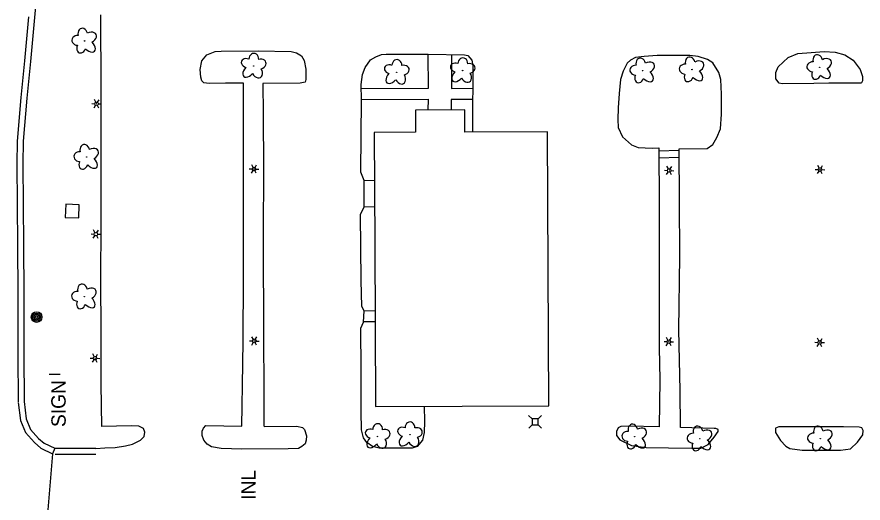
# Model space of a CAD drawing. Extents: x 588843 to 2552415, y 180129 to 269402.
# Drawn here: x 607241.6 to 607595.1, y 182953 to 183156.3 of the extents above; entities that cross this region are included whole.
import ezdxf

# ---------------------------------------------------------------- set-up
doc = ezdxf.new("R2010")
doc.units = 0
for name, color, linetype in [('E_BLD', 7, 'Continuous'), ('E_DRN_Text', 7, 'Continuous'), ('E_DWY', 7, 'Continuous'), ('E_LAND_Vegetation', 7, 'Continuous'), ('E_LTG', 7, 'Continuous'), ('E_MISCPROP', 7, 'Continuous'), ('E_PATH_Sidewalk', 7, 'Continuous'), ('E_RDWY_C_and_G', 7, 'Continuous'), ('E_SGN', 7, 'Continuous'), ('E_SGN_Text', 7, 'Continuous'), ('E_UTL_AG_Bold', 7, 'Continuous')]:
    doc.layers.add(name, color=color, linetype=linetype)

# ---------------------------------------------------------------- blocks, each defined once
blk = doc.blocks.new('INLT_2')
at = {"layer": 'E_DRN_Text'}
blk.add_text('INL', height=39.37, dxfattribs=at).set_placement((-36.2, -19.7))
blk = doc.blocks.new('PED_2')
at = {"layer": 'E_UTL_AG_Bold'}
for p, q in [((-8.2, 8.2), (-17.5, 17.5)), ((8.2, 8.2), (17.5, 17.5)), ((-8.2, -8.2), (-17.5, -17.5)), ((8.2, -8.2), (17.5, -17.5))]:
    blk.add_line(p, q, dxfattribs=at)
blk.add_lwpolyline([(-8.2, -8.2), (8.2, -8.2), (8.2, 8.2), (-8.2, 8.2)], close=True, dxfattribs=at)
blk = doc.blocks.new('DTRE_3')
at = {"layer": 'E_LAND_Vegetation'}
blk.add_circle((-0.6, 0), 0.601, dxfattribs=at)
for centre, major_axis, ratio in [((-6.1, 17.5), (4.5, -16.3), 0.782863), ((13.3, 9), (-17.3, -9.6), 0.691916), ((-19.3, 0.5), (16.2, -0.4), 0.832022), ((-8.2, -17.2), (5.9, 15.9), 0.716896), ((11.6, -12.2), (-16.4, 15), 0.560249)]:
    blk.add_ellipse(centre, major_axis=major_axis, ratio=ratio, start_param=1.570796, end_param=4.712389, dxfattribs=at)
blk = doc.blocks.new('LPOL_3')
at = {"layer": 'E_LTG'}
for p, q in [((-13.1, 0), (-4.9, 0)), ((-2.5, 4.3), (-6.6, 11.4)), ((2.5, 4.3), (6.6, 11.4)), ((4.9, 0), (13.1, 0)), ((-6.6, -11.4), (-2.5, -4.3)), ((6.6, -11.4), (2.5, -4.3))]:
    blk.add_line(p, q, dxfattribs=at)
for radius in [4.92, 4.92, 4.92, 0.41]:
    blk.add_circle((0, 0), radius, dxfattribs=at)
blk = doc.blocks.new('POLE_2')
at = {"layer": 'E_MISCPROP'}
for radius in [14.6, 11, 7.32, 3.66]:
    blk.add_circle((0, 0), radius, dxfattribs=at)
blk = doc.blocks.new('SIGN_2')
at = {"layer": 'E_SGN'}
blk.add_text('SIGN', height=39.37, dxfattribs=at).set_placement((-56.1, -19.7))

msp = doc.modelspace()

# ---------------------------------------------------------------- linework, layer by layer
at = {"layer": 'E_BLD'}
msp.add_lwpolyline([(607463.3, 183108.19), (607428.76, 183108.05), (607428.72, 183117.42), (607408.13, 183117.33), (607408.17, 183108.07), (607390.91, 183107.99), (607391.11, 183061.32), (607391.39, 182993.39), (607463.78, 182993.7)], close=True, dxfattribs=at)
at = {"layer": 'E_DWY'}
for points in [[(607274.56, 182975.81), (607278.25, 182976), (607282.65, 182976.22), (607286.96, 182976.84), (607289.92, 182977.61), (607293.2, 182979.33), (607294.72, 182980.84), (607295.08, 182982.58), (607294.46, 182984.16), (607292.45, 182985.12), (607289.24, 182985.34), (607277.03, 182984.93), (607276.83, 183002.69), (607276.74, 183023.47), (607276.58, 183047.38), (607276.83, 183069.12), (607276.77, 183088.15), (607276.83, 183115.17), (607276.77, 183126.39), (607276.58, 183157.22)], [(607411.75, 182993.48), (607411.88, 182987.11), (607411.7, 182982.43), (607410.99, 182979.34), (607408.75, 182976.69), (607406.67, 182975.89), (607400.62, 182975.93), (607392.91, 182975.93), (607390.11, 182976.62), (607387.74, 182978.27), (607386.35, 182980.28), (607385.5, 182983.53), (607385.4, 182991.24), (607385.38, 183008.7), (607385.27, 183026.07), (607386.44, 183028.66), (607386.62, 183033.43), (607385.71, 183035.22), (607385.44, 183046.06), (607385.13, 183073.68), (607386.62, 183076.85), (607386.65, 183087.87), (607385.22, 183091.34), (607385.6, 183121.66), (607385.45, 183128.11), (607385.9, 183132.19), (607387.09, 183135.16), (607389.36, 183138.4), (607391.55, 183139.68), (607393.84, 183140.66), (607395.88, 183140.68), (607413.35, 183140.7), (607428.56, 183140.51), (607430.01, 183140.16), (607431.69, 183138.24), (607432.09, 183135.79), (607432.02, 183126.43), (607431.9, 183120.77), (607431.96, 183108.06)], [(607257.48, 182975.88), (607274.55, 182975.91)], [(607257.49, 182973.38), (607274.56, 182973.41)]]:
    msp.add_lwpolyline(points, dxfattribs=at)
for points in [[(607344.76, 183002.49), (607344.7, 182988.15), (607344.69, 182985.33), (607345.07, 182985.02), (607358.54, 182985.19), (607360.86, 182984.61), (607361.7, 182983.7), (607362.58, 182981.13), (607362.41, 182979.28), (607361.96, 182977.74), (607360.65, 182976.62), (607359.16, 182975.8), (607354.96, 182975.67), (607335.54, 182975.53), (607326.86, 182975.76), (607322.89, 182976.5), (607321.08, 182977.54), (607319.68, 182979.26), (607318.98, 182981.23), (607319.04, 182982.99), (607319.48, 182984.34), (607320.5, 182985.37), (607335.61, 182985.18), (607335.74, 182993.67), (607335.78, 183002.35), (607336.09, 183020.58), (607336.23, 183047.4), (607336.3, 183074.71), (607336.3, 183110.61), (607336.21, 183128.66), (607328.79, 183128.56), (607321.96, 183128.52), (607319.63, 183128.81), (607318.88, 183129.52), (607318.35, 183131.1), (607318.18, 183134.33), (607318.81, 183137.91), (607320.86, 183140.47), (607324.42, 183141.8), (607326.87, 183141.99), (607342.38, 183142.18), (607356.22, 183141.85), (607358.45, 183141.28), (607360.45, 183140.03), (607361.54, 183138.04), (607362.29, 183134.5), (607362.31, 183130.11), (607362.08, 183129.04), (607359.92, 183128.64), (607344.3, 183128.45), (607344.5, 183115.86), (607344.59, 183092.64), (607344.52, 183065.33), (607344.57, 183020.55)], [(607574.51, 183128.42), (607561.27, 183128.31), (607560.01, 183128.55), (607558.7, 183130.46), (607558.7, 183133.01), (607559.67, 183135.43), (607563.83, 183139.3), (607567.91, 183141.01), (607573.42, 183141.5), (607578.82, 183141.79), (607583.42, 183141.53), (607587.5, 183140.4), (607591.05, 183138.21), (607593.95, 183134.38), (607594.92, 183131.4), (607594.85, 183129.54), (607594.53, 183128.77), (607594.13, 183128.59), (607580.79, 183128.58)], [(607510.19, 183004.46), (607509.87, 182984.86), (607496.94, 182985.14), (607493.9, 182985.05), (607492.79, 182984.41), (607492.06, 182982.96), (607492.09, 182981.29), (607493.5, 182979.48), (607498.41, 182977.05), (607504.55, 182976.14), (607513.77, 182976.09), (607523.57, 182975.93), (607527.3, 182975.99), (607530.39, 182977.45), (607532.96, 182980.59), (607534.51, 182982.89), (607534.54, 182983.67), (607533.67, 182984.2), (607532.89, 182984.22), (607518.88, 182984.54), (607518.76, 183000.03), (607518.21, 183025.45), (607518.54, 183056.13), (607518.41, 183079.47), (607518.32, 183101.14), (607529.99, 183101.31), (607532.31, 183102.99), (607534.08, 183105.87), (607535.49, 183109.54), (607535.9, 183115.6), (607536.01, 183123.94), (607535.75, 183130.12), (607534.87, 183133.1), (607532.37, 183137.11), (607530.17, 183138.46), (607526.19, 183139.78), (607522.68, 183140.21), (607509.05, 183140.11), (607503.64, 183139.82), (607500.1, 183139.36), (607497.9, 183138.17), (607496.58, 183136.94), (607494.88, 183133.57), (607493.78, 183130.18), (607493.27, 183124.22), (607492.86, 183118.35), (607492.68, 183113.35), (607492.75, 183110.02), (607494.58, 183106.22), (607498.37, 183102.75), (607501.18, 183101.67), (607506.95, 183101.46), (607509.8, 183101.55), (607509.94, 183078.31), (607509.96, 183046.64), (607509.9, 183018.01)], [(607570.57, 182984.91), (607559.88, 182984.91), (607558.58, 182984.27), (607558.52, 182982.51), (607560.65, 182979.19), (607562.82, 182976.76), (607564.55, 182975.82), (607569.72, 182975.14), (607585.7, 182975.05), (607589.84, 182975.68), (607592.79, 182978.42), (607595.06, 182981.57), (607595.12, 182983.33), (607594.67, 182984.43), (607593.51, 182984.76), (607586.94, 182984.81)]]:
    msp.add_lwpolyline(points, close=True, dxfattribs=at)
at = {"layer": 'E_PATH_Sidewalk'}
for points in [[(607385.49, 183126.43), (607413.49, 183126.55), (607413.44, 183140.7)], [(607423.09, 183140.58), (607423.14, 183126.37), (607432.02, 183126.53)], [(607385.59, 183121.83), (607413.41, 183121.87), (607413.24, 183117.35)], [(607431.92, 183121.75), (607423.06, 183121.79), (607423, 183117.39)], [(607518.32, 183100.49), (607509.81, 183100.23)], [(607509.83, 183097.35), (607518.33, 183097.59)], [(607386.65, 183087.87), (607390.99, 183088.07)], [(607391.04, 183076.74), (607386.62, 183076.85)], [(607386.62, 183033.43), (607391.22, 183033.47)], [(607386.45, 183028.95), (607391.24, 183028.93)]]:
    msp.add_lwpolyline(points, dxfattribs=at)
msp.add_lwpolyline([(607261.99, 183077.94), (607261.78, 183072.48), (607267.43, 183072.27), (607267.64, 183077.72)], close=True, dxfattribs=at)
at = {"layer": 'E_RDWY_C_and_G'}
for points in [[(607255.96, 183232.6), (607254.23, 183212.67), (607251.9, 183187.59), (607248.95, 183156.09)], [(607246.46, 183156.32), (607244.78, 183137.96), (607243.22, 183122.6), (607241.64, 183104.39), (607241.57, 183094.93)], [(607248.95, 183156.09), (607247.27, 183137.72), (607245.71, 183122.36), (607244.14, 183104.28), (607244.07, 183094.92)], [(607241.57, 183094.9), (607241.84, 183060.84), (607241.94, 183040.56), (607241.94, 183015.09), (607242.07, 182995.38)], [(607244.07, 183094.92), (607244.34, 183060.86), (607244.44, 183040.56), (607244.44, 183015.1), (607244.57, 182995.39)], [(607242.09, 182995.09), (607243.02, 182987.5), (607245.1, 182982.43), (607248.86, 182978.25), (607251.6, 182975.88), (607256.42, 182973.61), (607254.54, 182950.15)], [(607244.57, 182995.39), (607245.46, 182988.14), (607247.25, 182983.78), (607250.62, 182980.04), (607252.98, 182978), (607257.48, 182975.88), (607256.42, 182973.61)]]:
    msp.add_lwpolyline(points, dxfattribs=at)
at = {"layer": 'E_SGN'}
msp.add_line((607259.62, 183006.7), (607255.05, 183006.78), dxfattribs=at)

# ---------------------------------------------------------------- block references
at = {"layer": 'E_DRN_Text', "xscale": 0.15240030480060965, "yscale": 0.15240030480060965, "rotation": 90.14499994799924}
msp.add_blockref('INLT_2', (607338.28, 182959.87), dxfattribs=at)
at = {"layer": 'E_LAND_Vegetation'}
for p, xscale, yscale, rotation in [((607269.92, 183146.3), 0.15240030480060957, 0.1524003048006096, -2.185518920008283), ((607340.47, 183135.66), 0.15240030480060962, 0.1524003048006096, -89.81601085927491), ((607400.27, 183133.08), 0.15240030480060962, 0.1524003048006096, -89.81601085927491), ((607427.81, 183133.79), 0.15240030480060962, 0.1524003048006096, -89.81601085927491), ((607503.07, 183133.84), 0.15240030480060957, 0.15240030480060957, -2.1855189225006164), ((607523.73, 183134.3), 0.15240030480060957, 0.15240030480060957, -2.1855189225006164), ((607577.04, 183135.27), 0.15240030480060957, 0.15240030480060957, -2.1855189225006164), ((607270.79, 183097.68), 0.15240030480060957, 0.1524003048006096, -2.185518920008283), ((607269.83, 183039.29), 0.15240030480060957, 0.1524003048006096, -2.185518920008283), ((607392.27, 182980.72), 0.15240030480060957, 0.15240030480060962, -89.45920792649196), ((607405.77, 182981.48), 0.15240030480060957, 0.15240030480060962, -89.45920792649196), ((607499.78, 182980.69), 0.15240030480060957, 0.15240030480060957, -2.1855189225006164), ((607527.01, 182979.9), 0.15240030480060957, 0.15240030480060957, -2.1855189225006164), ((607577.31, 182979.93), 0.15240030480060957, 0.15240030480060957, -2.1855189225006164)]:
    msp.add_blockref('DTRE_3', p, dxfattribs=dict(at, xscale=xscale, yscale=yscale, rotation=rotation))
at = {"layer": 'E_LTG', "xscale": 0.15240030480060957}
for p, yscale, rotation in [((607274.86, 183119.97), 0.1524003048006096, -2.185518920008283), ((607340.65, 183092.68), 0.1524003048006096, -2.185518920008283), ((607514.11, 183092.08), 0.15240030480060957, -2.1855189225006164), ((607577.15, 183092.46), 0.15240030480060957, -2.1855189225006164), ((607274.54, 183065.45), 0.1524003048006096, -2.185518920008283), ((607340.73, 183020.78), 0.1524003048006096, -2.185518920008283), ((607513.97, 183020.48), 0.15240030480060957, -2.1855189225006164), ((607577.01, 183020.15), 0.15240030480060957, -2.1855189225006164), ((607274.22, 183013.56), 0.1524003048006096, -2.185518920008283)]:
    msp.add_blockref('LPOL_3', p, dxfattribs=dict(at, yscale=yscale, rotation=rotation))
at = {"layer": 'E_MISCPROP', "xscale": 0.15240030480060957, "yscale": 0.1524003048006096, "rotation": -2.185518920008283}
msp.add_blockref('POLE_2', (607249.8, 183030.78), dxfattribs=at)
at = {"layer": 'E_SGN_Text', "xscale": 0.15240030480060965, "yscale": 0.15240030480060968, "rotation": 90.18398914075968}
msp.add_blockref('SIGN_2', (607258.94, 182993.32), dxfattribs=at)
at = {"layer": 'E_UTL_AG_Bold', "xscale": 0.15240030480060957, "yscale": 0.1524003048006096, "rotation": 0.4774818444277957}
msp.add_blockref('PED_2', (607458.08, 182986.94), dxfattribs=at)

doc.saveas('drawing.dxf')
